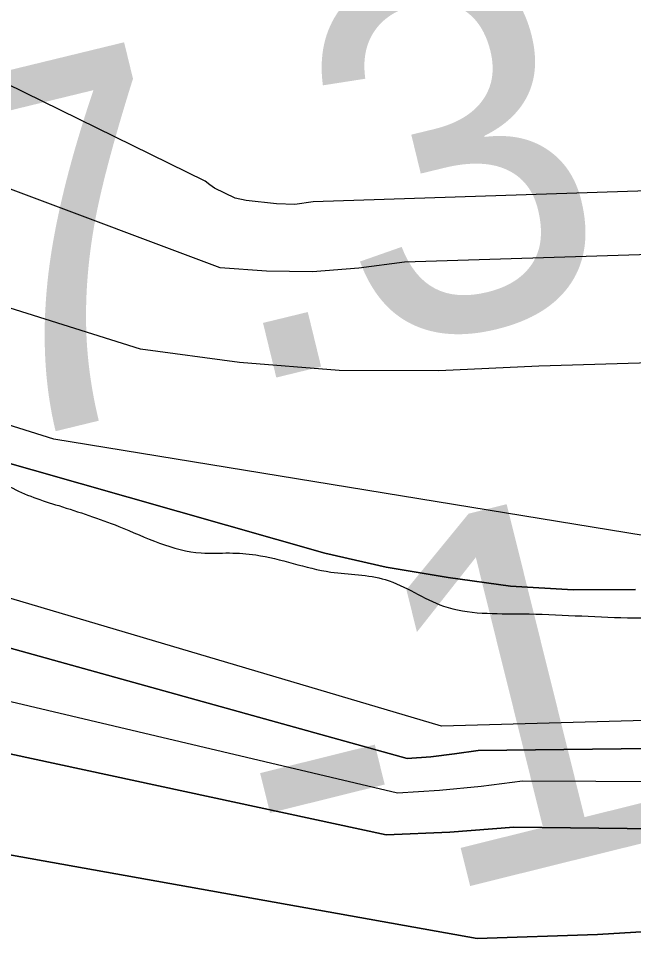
# Model space of a CAD drawing. Extents: x 3445503 to 3483459, y 540493 to 566012.
# Drawn here: x 3472201.5 to 3472315.4, y 551818.7 to 551989.1 of the extents above; entities that cross this region are included whole.
import ezdxf

# ---------------------------------------------------------------- set-up
doc = ezdxf.new("R2010")
doc.units = 0
for name, color, linetype in [('V-GRID-MAJR', 7, 'Continuous'), ('V-RIVR-EDGE', 7, 'Continuous'), ('V-RIVR-RANG', 7, 'Continuous'), ('V-RRAP-RVMT', 7, 'Continuous'), ('V-TOPO-DPTH', 7, 'Continuous'), ('V-TOPO-MINR', 7, 'Continuous'), ('V-TOPO-WATR', 7, 'Continuous')]:
    doc.layers.add(name, color=color, linetype=linetype)

msp = doc.modelspace()

# ---------------------------------------------------------------- linework, layer by layer
at = {"layer": 'V-GRID-MAJR'}
msp.add_spline([(3449621.526, 551946.219), (3454896.117, 551971.152), (3460170.705, 551996.853), (3465445.288, 552023.321), (3470719.8680000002, 552050.556), (3475994.444, 552078.558), (3481269.015, 552107.327), (3481269.0160000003, 552107.327)], degree=3, dxfattribs=at)
at = {"layer": 'V-RIVR-EDGE'}
msp.add_spline([(3466309.3848466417, 552621.9579710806), (3466349.703870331, 552619.4248512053), (3466382.7286882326, 552619.3431903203), (3466411.927860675, 552618.5757255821), (3466431.7444705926, 552619.221988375), (3466456.4313341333, 552621.2467355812), (3466478.3423179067, 552625.364137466), (3466500.245565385, 552626.3528723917), (3466524.236310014, 552628.0317091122), (3466536.750118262, 552627.6531342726), (3466565.613695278, 552631.7533443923), (3466586.12556452, 552632.3978880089), (3466600.729448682, 552633.7523039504), (3466616.0268729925, 552634.4097413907), (3466639.3163411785, 552633.656889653), (3466653.5691573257, 552633.621646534), (3466663.6572942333, 552636.3777557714), (3466670.958376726, 552636.70733408), (3466676.5238896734, 552638.0840993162), (3466689.3818892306, 552636.3141462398), (3466713.3709146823, 552637.2977236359), (3466728.6700581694, 552638.6504204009), (3466733.538592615, 552639.3336454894), (3466741.1864451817, 552639.3147345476), (3466744.6653205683, 552640.3490276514), (3466765.8784662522, 552643.425259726), (3466811.078918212, 552646.7898098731), (3466822.205646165, 552647.8051920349), (3466836.469636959, 552652.2891345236), (3466848.283028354, 552649.8265008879), (3466872.264317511, 552647.6814113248), (3466895.5486281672, 552644.842781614), (3466925.7906895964, 552644.0727381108), (3466966.4607813, 552642.9292772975), (3466982.79421789, 552640.8030986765), (3467002.59535522, 552635.1920275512), (3467043.595884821, 552627.0951139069), (3467061.669188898, 552625.6598966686), (3467070.7101388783, 552626.68043636), (3467078.7116382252, 552629.0940734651), (3467090.2031876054, 552637.061189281), (3467099.252733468, 552641.558025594), (3467116.301199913, 552647.425610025), (3467156.6554667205, 552659.1453062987), (3467180.3045988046, 552663.258410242), (3467190.046825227, 552666.710638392), (3467215.09593143, 552674.6442302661), (3467224.4982644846, 552681.2259849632), (3467241.911552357, 552694.0453030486), (3467256.190156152, 552704.4389497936), (3467275.6875028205, 552716.5578510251), (3467305.630931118, 552735.6035578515), (3467327.5634045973, 552748.4117012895), (3467352.2898091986, 552766.4274129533), (3467374.5759294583, 552781.6681044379), (3467388.8450777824, 552788.2378248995), (3467399.6405082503, 552795.8590302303), (3467402.78378821, 552801.7609981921), (3467413.9139545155, 552804.1668990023), (3467419.4846249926, 552807.6294422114), (3467425.4132401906, 552815.2626817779), (3467432.374429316, 552818.7217866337), (3467446.2950883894, 552824.9447370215), (3467466.1340476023, 552834.6293710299), (3467483.877773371, 552840.495236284), (3467499.17605727, 552841.5003033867), (3467510.654712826, 552844.2529742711), (3467520.049309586, 552847.7060620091), (3467524.5753718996, 552850.4759246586), (3467538.4917330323, 552854.9607267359), (3467570.8333258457, 552859.7476002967), (3467609.0837633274, 552864.1722311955), (3467645.5969120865, 552868.9487896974), (3467670.2803372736, 552869.5830182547), (3467689.7518962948, 552871.2730296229), (3467696.009230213, 552871.257557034), (3467706.087052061, 552869.8421103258), (3467716.5150823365, 552869.4686930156), (3467730.4194092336, 552869.0866798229), (3467744.6799616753, 552872.1801036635), (3467757.201506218, 552874.9301957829), (3467768.325655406, 552874.9026889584), (3467789.870098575, 552871.3730978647), (3467862.1813662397, 552872.9324518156), (3467905.6281973, 552870.0439659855), (3467943.4854469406, 552856.0450843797), (3467982.0233429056, 552836.1347793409), (3468014.6377812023, 552810.677012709), (3468040.65671139, 552789.0595045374), (3468070.1493594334, 552766.3905114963), (3468095.144311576, 552752.4234346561), (3468129.525264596, 552738.433148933), (3468159.7466959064, 552729.3199935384), (3468202.1480592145, 552725.3911974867), (3468241.4284918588, 552724.5988046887), (3468263.6742114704, 552723.5009020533), (3468284.519956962, 552718.5825114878), (3468310.5466234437, 552700.0936702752), (3468339.350029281, 552679.8598040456), (3468348.374647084, 552674.2753801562), (3468371.3078897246, 552670.0470913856), (3468394.9518642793, 552672.074417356), (3468423.1107265, 552672.3524203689), (3468450.5691718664, 552670.5463645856), (3468476.2946264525, 552670.8303847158), (3468493.331918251, 552672.17878354), (3468516.288369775, 552677.3364956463), (3468541.3426335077, 552687.3558654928), (3468560.1404229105, 552697.7383375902), (3468569.530721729, 552699.453277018), (3468577.1777147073, 552699.086736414), (3468586.549102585, 552693.1538232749), (3468603.1932065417, 552676.0787095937), (3468627.1512868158, 552664.5476191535), (3468668.5080419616, 552659.9261425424), (3468712.655289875, 552659.1217155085), (3468729.6977392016, 552662.5558923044), (3468746.743626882, 552667.3805877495), (3468759.9561328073, 552668.390812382), (3468773.149727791, 552661.7531844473), (3468796.0468677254, 552642.9244498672), (3468815.139851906, 552632.1006529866), (3468834.5778869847, 552620.2331075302), (3468847.085678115, 552617.4211250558), (3468885.6579576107, 552611.4160065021), (3468924.924636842, 552605.0615391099), (3468947.8638966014, 552603.2666579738), (3468956.9074253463, 552605.3300866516), (3468965.9595499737, 552610.869811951), (3468970.840118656, 552616.4198523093), (3468974.664044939, 552616.4103968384), (3468976.7334907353, 552609.8002757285), (3468983.642244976, 552592.0539711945), (3468990.5742081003, 552583.6936675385), (3469002.715458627, 552573.2346920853), (3469014.5168157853, 552565.9052431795), (3469022.157791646, 552563.1052949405), (3469029.1086657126, 552562.3928438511), (3469038.490368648, 552560.6314866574), (3469047.8634757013, 552555.3938328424), (3469053.7680224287, 552553.2934418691), (3469073.9245257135, 552550.8101781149), (3469091.299991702, 552548.3337910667), (3469106.580224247, 552542.0386352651), (3469126.7289912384, 552536.4267045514), (3469142.713078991, 552533.6061261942), (3469153.1385305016, 552532.1898198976), (3469162.515075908, 552528.3426847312), (3469171.8761487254, 552518.2382156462), (3469185.7598455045, 552509.5130905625), (3469208.691368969, 552504.5895424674), (3469232.6709389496, 552501.7491935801), (3469258.052202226, 552503.4245919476), (3469277.1821487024, 552507.5488705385), (3469302.5720078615, 552512.7005655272), (3469341.873930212, 552520.598914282), (3469368.302380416, 552524.0098821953), (3469396.1067362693, 552521.5077074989), (3469447.8657340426, 552506.0839237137), (3469526.008483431, 552475.9943654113), (3469583.6754662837, 552459.8607093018), (3469651.0795180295, 552445.0935033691), (3469684.7815439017, 552437.7099004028), (3469730.656625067, 552432.7296194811), (3469767.1482841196, 552428.8154364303), (3469829.708729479, 552423.4462656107), (3469847.787191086, 552424.0968263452), (3469856.8255623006, 552424.0744770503), (3469867.597783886, 552422.3096815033), (3469876.2790699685, 552418.4642655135), (3469887.7370954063, 552412.8738245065), (3469925.5952046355, 552399.2225725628), (3469955.1256745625, 552391.8492846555), (3469977.3593599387, 552385.8845667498), (3470001.330334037, 552379.5679212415), (3470024.271312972, 552378.4682994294), (3470048.2654959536, 552381.5376547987), (3470074.0072827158, 552388.4266385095), (3470084.094560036, 552390.8351180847), (3470093.829909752, 552391.5063089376), (3470109.1161594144, 552387.6445607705), (3470138.280948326, 552372.9719095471), (3470163.617513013, 552356.5705654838), (3470192.4441277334, 552345.7227001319), (3470225.456051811, 552340.4265943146), (3470241.7920671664, 552339.3433046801), (3470271.6882181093, 552339.2693800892), (3470310.9617740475, 552335.6959499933), (3470330.081405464, 552335.6486726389), (3470358.588756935, 552336.2734457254), (3470382.571765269, 552334.8236154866), (3470398.206504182, 552331.3086373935), (3470414.528766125, 552324.6632731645), (3470435.0191456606, 552316.6170752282), (3470465.5847682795, 552306.1125415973), (3470481.553383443, 552297.0346293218), (3470485.3755905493, 552296.3299145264), (3470491.6320648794, 552295.9668122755), (3470495.7976037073, 552293.5230895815), (3470499.962282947, 552290.7317372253), (3470505.8651104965, 552287.9360869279), (3470526.710855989, 552283.017696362), (3470533.314959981, 552282.6537345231), (3470539.224664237, 552282.6391215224), (3470542.35161202, 552281.9361259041), (3470544.0837432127, 552279.4984203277), (3470547.2055334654, 552276.7096467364), (3470551.369353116, 552273.5706647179), (3470557.6223890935, 552271.8170438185), (3470564.5698248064, 552269.7140740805), (3470576.390092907, 552270.0324777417), (3470585.774374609, 552269.3140095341), (3470591.329572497, 552266.5192188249), (3470613.5581003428, 552258.468722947), (3470637.518759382, 552247.9805214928), (3470666.686127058, 552234.3507592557), (3470680.9234706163, 552228.0581822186), (3470696.5547711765, 552223.1526854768), (3470705.2403551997, 552221.0454177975), (3470710.454800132, 552221.0325239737), (3470716.373959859, 552224.8418372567), (3470726.806288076, 552226.2065682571), (3470744.8873284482, 552227.9000179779), (3470772.007599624, 552229.918748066), (3470784.1763569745, 552230.5839218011), (3470792.1709796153, 552230.2165216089), (3470802.939762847, 552227.0612074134), (3470818.5822380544, 552226.6748962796), (3470830.0617531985, 552229.7751968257), (3470835.9809129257, 552233.5845101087), (3470842.5867360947, 552233.9158075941), (3470861.0085294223, 552232.8273604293), (3470874.207281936, 552228.2755104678), (3470890.1810546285, 552221.2833761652), (3470909.2989668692, 552220.5408394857), (3470935.3711915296, 552220.4763703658), (3470949.6326035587, 552223.9174238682), (3470960.7627698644, 552226.3233246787), (3470973.2774377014, 552226.2923795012), (3470997.600339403, 552221.7130227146), (3471022.2691515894, 552216.4375470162), (3471070.562167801, 552205.1939150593), (3471088.982241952, 552203.410208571), (3471111.9249400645, 552203.0058460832), (3471121.6577110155, 552202.63414795), (3471127.9124661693, 552201.5757863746), (3471132.7706855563, 552198.0874555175), (3471136.5825776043, 552193.2111847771), (3471141.449392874, 552193.1991505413), (3471145.627825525, 552195.9698727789), (3471151.191619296, 552196.651378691), (3471156.7536938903, 552196.6376252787), (3471178.2955582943, 552192.0651451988), (3471192.538918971, 552188.2059757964), (3471223.459047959, 552180.4816198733), (3471265.8406407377, 552168.5573415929), (3471314.8263375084, 552156.2691014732), (3471351.300804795, 552145.4023251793), (3471386.043140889, 552136.9732544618), (3471401.337986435, 552136.5878029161), (3471419.4112905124, 552135.1525856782), (3471433.656370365, 552131.9886755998), (3471456.2385449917, 552126.3707277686), (3471476.7409587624, 552123.1913451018), (3471490.6366897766, 552119.3330352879), (3471513.9029490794, 552109.1941826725), (3471547.945727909, 552099.0286828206), (3471579.5628353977, 552091.9978670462), (3471609.4417945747, 552084.9713492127), (3471637.2366949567, 552078.6452482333), (3471668.4958577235, 552067.4437361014), (3471684.820698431, 552061.841260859), (3471699.7636163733, 552059.718520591), (3471716.436946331, 552054.4628154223), (3471743.1820810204, 552045.3582559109), (3471759.4974662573, 552035.931854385), (3471773.3906185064, 552031.0306555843), (3471788.6674126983, 552023.3449811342), (3471808.459094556, 552013.9099837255), (3471820.614098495, 552009.0130828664), (3471825.8216667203, 552006.2191517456), (3471833.447169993, 551997.1618695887), (3471837.259921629, 551992.6332285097), (3471849.414065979, 551987.3886979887), (3471863.313235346, 551984.9209068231), (3471900.5121879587, 551985.8718198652), (3471925.883995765, 551983.723291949), (3471961.6760975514, 551978.0726797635), (3472004.068005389, 551970.3199574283), (3472058.2621299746, 551955.5854158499), (3472104.461631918, 551941.2182744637), (3472151.699724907, 551925.1104060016), (3472165.5920175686, 551919.8615775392), (3472170.7952878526, 551915.3294981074), (3472181.9056836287, 551909.7399166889), (3472191.9809267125, 551907.2815809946), (3472199.9643747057, 551902.3949951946), (3472208.994150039, 551898.8963492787), (3472220.108843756, 551895.0449161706), (3472235.3925146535, 551890.1402790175), (3472240.606959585, 551890.1273851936), (3472245.472915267, 551889.7677212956), (3472259.3703654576, 551886.604670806), (3472269.448187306, 551885.1892240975), (3472280.212672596, 551880.2957615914), (3472294.809680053, 551878.8691402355), (3472314.2752219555, 551878.1257439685), (3472330.2687651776, 551879.1290918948), (3472344.178249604, 551880.8328566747), (3472354.254352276, 551878.7221506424), (3472360.163196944, 551878.3599079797), (3472367.812768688, 551879.0362563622), (3472378.246816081, 551881.096246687), (3472386.2422983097, 551881.076476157), (3472400.490816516, 551879.3030847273), (3472427.2557217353, 551878.1940074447), (3472454.38115044, 551882.2985155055), (3472479.7598349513, 551882.9310248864), (3472504.4381026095, 551881.4794754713), (3472524.948252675, 551881.4287597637), (3472536.418312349, 551880.7051340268), (3472544.4069178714, 551877.9043261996), (3472549.2677160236, 551875.4588843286), (3472555.1774202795, 551875.4442713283), (3472570.123776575, 551874.7120497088), (3472580.207615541, 551875.7300106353), (3472593.4184022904, 551876.0449759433), (3472610.103766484, 551875.6560860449), (3472633.7443026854, 551876.2928933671), (3472647.2949828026, 551873.4783321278), (3472654.2398397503, 551870.3324734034), (3472660.149544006, 551870.3178604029), (3472666.4103162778, 551871.6929064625), (3472682.051931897, 551870.9589656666), (3472693.8790767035, 551874.0584066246), (3472707.1027572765, 551879.5878168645), (3472717.8801363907, 551879.9087992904), (3472730.733838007, 551876.4006979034), (3472741.8571276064, 551876.0255614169), (3472753.678255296, 551876.6915947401), (3472772.8142188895, 551883.249280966), (3472794.0325221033, 551888.4112910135), (3472814.549548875, 551891.1416126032), (3472833.325848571, 551892.8333431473), (3472843.4114067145, 551894.5465633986), (3472860.4572943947, 551899.3712588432), (3472888.2831399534, 551905.5598257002), (3472914.0189095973, 551910.0154017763), (3472934.187447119, 551912.3989532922), (3472958.177332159, 551913.7301603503), (3472986.3353347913, 551913.660533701), (3473020.7489521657, 551912.8801751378), (3473048.558465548, 551912.4637784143), (3473074.9877753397, 551916.2223759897), (3473094.816419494, 551921.7354540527), (3473113.957540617, 551930.3789182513), (3473134.14498908, 551940.4103223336), (3473153.2938464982, 551952.1824534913), (3473173.494188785, 551967.4283025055), (3473183.9394108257, 551974.0074784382), (3473198.201682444, 551977.7961616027), (3473219.4002151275, 551974.9626894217), (3473232.247899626, 551969.0211803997), (3473250.2988544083, 551958.5475919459), (3473256.5475924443, 551955.055822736), (3473269.4025833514, 551952.0691659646)], degree=3, dxfattribs=at)
at = {"layer": 'V-RRAP-RVMT'}
msp.add_lwpolyline([(3472327.0070000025, 551891.7850000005), (3472208.1220000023, 551911.2090000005), (3472084.3790000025, 551950.1250000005), (3472086.5030000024, 551959.3830000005), (3471939.5370000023, 552005.8660000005), (3471941.6640000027, 552014.3570000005), (3471811.0390000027, 552055.0380000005), (3471811.3790000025, 552056.5840000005), (3471663.3430000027, 552103.6430000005), (3471665.3470000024, 552110.0270000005), (3471529.5510000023, 552153.6340000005), (3471532.1750000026, 552162.4410000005), (3471390.1310000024, 552200.5940000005), (3471387.1230000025, 552193.1510000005), (3471230.6790000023, 552221.8380000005), (3471229.8860000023, 552219.7940000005), (3471107.9750000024, 552232.4610000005), (3471107.8430000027, 552234.1960000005), (3470927.1550000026, 552232.8020000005), (3470927.1250000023, 552230.3350000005), (3470810.6420000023, 552231.1480000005)], dxfattribs=at)
at = {"layer": 'V-TOPO-DPTH'}
for points in [[(3472883.8893439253, 551963.0878233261), (3472273.0206982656, 551944.0121477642), (3472264.5140754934, 551942.8752375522), (3472255.991792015, 551942.2338769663), (3472247.4460174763, 551942.3358408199), (3472238.8845822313, 551942.9333542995), (3471737.2751738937, 552131.3424635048), (3471726.6384371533, 552133.9789427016), (3471715.985905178, 552136.5485642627), (3471705.309680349, 552139.0178993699), (3471694.617660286, 552141.4203768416), (3471690.3391117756, 552142.3606473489), (3471681.778461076, 552144.2602197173), (3471673.223068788, 552146.1829693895), (3471664.67556412, 552148.1404850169), (3471656.1333178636, 552150.1211779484), (3471647.5807906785, 552152.0501721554), (3471639.009308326, 552153.8871116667), (3471630.409393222, 552155.5859691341), (3471621.7905229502, 552157.1927719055), (3471469.081714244, 552184.3931498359)], [(3472315.7629208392, 551883.3416411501), (3472304.221296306, 551883.3011389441), (3472292.641546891, 551883.9991239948), (3472281.0922174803, 551885.5637292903), (3472269.621892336, 551887.5268765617), (3472258.270073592, 551890.087836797), (3471733.391705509, 552039.6722855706), (3471725.8612446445, 552041.1601930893), (3471718.319754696, 552042.5878716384), (3471710.7617211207, 552043.9252067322), (3471703.1926584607, 552045.2023128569), (3471700.530557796, 552045.6351157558), (3471694.2955699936, 552046.7086657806), (3471688.075635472, 552047.8595294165), (3471681.8782808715, 552049.1263634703), (3471675.695979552, 552050.4705111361), (3471669.5355162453, 552051.9146289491), (3471663.3890987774, 552053.4146400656), (3471657.263750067, 552054.9984911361), (3471651.1524471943, 552056.6382355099), (3471546.639599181, 552085.4473201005)], [(3471546.639599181, 552085.4473201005), (3471651.1524471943, 552056.6382355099), (3471657.263750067, 552054.9984911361), (3471663.3890987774, 552053.4146400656), (3471669.5355162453, 552051.9146289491), (3471675.695979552, 552050.4705111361), (3471681.8782808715, 552049.1263634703), (3471688.075635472, 552047.8595294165), (3471694.2955699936, 552046.7086657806), (3471700.530557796, 552045.6351157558), (3471703.1926584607, 552045.2023128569), (3471710.7617211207, 552043.9252067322), (3471718.319754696, 552042.5878716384), (3471725.8612446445, 552041.1601930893), (3471733.391705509, 552039.6722855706), (3472258.270073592, 551890.087836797), (3472269.621892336, 551887.5268765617), (3472281.0922174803, 551885.5637292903), (3472292.641546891, 551883.9991239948), (3472304.221296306, 551883.3011389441), (3472315.7629208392, 551883.3416411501)], [(3471548.07758714, 552031.9792241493), (3471589.7298078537, 552024.3485253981), (3471631.413901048, 552016.8888288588), (3471669.8437021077, 552010.1336371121), (3471694.5747849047, 552005.6238431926), (3471719.264460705, 552000.9046580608), (3471743.8920260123, 551995.8713861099), (3471768.478184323, 551990.6287229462), (3471801.272206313, 551983.4171826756), (3472273.4739341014, 551852.055102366), (3472277.867822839, 551852.3865058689), (3472282.2426499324, 551852.9127894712), (3472286.604769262, 551853.5689931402), (3472911.3827974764, 551860.8560303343)], [(3471548.07758714, 552031.9792241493), (3471589.7298078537, 552024.3485253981), (3471631.413901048, 552016.8888288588), (3471669.8437021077, 552010.1336371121), (3471694.5747849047, 552005.6238431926), (3471719.264460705, 552000.9046580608), (3471743.8920260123, 551995.8713861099), (3471768.478184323, 551990.6287229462), (3471801.272206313, 551983.4171826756), (3472273.4739341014, 551852.055102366), (3472277.867822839, 551852.3865058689), (3472282.2426499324, 551852.9127894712), (3472286.604769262, 551853.5689931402), (3472911.3827974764, 551860.8560303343)], [(3472843.256394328, 551832.8339439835), (3472293.2183935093, 551839.3527526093), (3472281.4108374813, 551838.4036215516), (3472269.5740727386, 551837.9451135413), (3471747.852849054, 551950.2939104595), (3471745.3864315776, 551950.8644051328), (3471742.919797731, 551951.4339615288), (3471740.452839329, 551952.0021105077), (3471737.9856645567, 551952.5693212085), (3471735.5187621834, 551953.137699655), (3471733.052439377, 551953.7085733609), (3471730.586985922, 551954.2831899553), (3471728.122112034, 551954.8603018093), (3471725.827184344, 551955.399460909), (3471723.146898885, 551956.0103885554), (3471720.461570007, 551956.5974906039), (3471717.7686760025, 551957.1488542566), (3471715.07073858, 551957.6763923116), (3471564.502344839, 551986.0801045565)], [(3471564.502344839, 551986.0801045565), (3471715.07073858, 551957.6763923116), (3471717.7686760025, 551957.1488542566), (3471720.461570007, 551956.5974906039), (3471723.146898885, 551956.0103885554), (3471725.827184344, 551955.399460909), (3471728.122112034, 551954.8603018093), (3471730.586985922, 551954.2831899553), (3471733.052439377, 551953.7085733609), (3471735.5187621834, 551953.137699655), (3471737.9856645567, 551952.5693212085), (3471740.452839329, 551952.0021105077), (3471742.919797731, 551951.4339615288), (3471745.3864315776, 551950.8644051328), (3471747.852849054, 551950.2939104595), (3472269.5740727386, 551837.9451135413), (3472281.4108374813, 551838.4036215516), (3472293.2183935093, 551839.3527526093), (3472843.256394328, 551832.8339439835)], [(3472331.022166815, 551820.8275481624), (3472308.736896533, 551819.4714596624), (3472286.4429900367, 551818.7029963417), (3471778.9178830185, 551909.6261250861), (3471750.0974396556, 551915.1334219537), (3471721.226249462, 551920.3469040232), (3471692.278939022, 551925.1196638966), (3471663.2808817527, 551929.5986089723), (3471634.2676772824, 551933.9975819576), (3471605.285044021, 551938.5838575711), (3471576.3482675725, 551943.451087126)], [(3471576.3482675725, 551943.451087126), (3471605.285044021, 551938.5838575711), (3471634.2676772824, 551933.9975819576), (3471663.2808817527, 551929.5986089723), (3471692.278939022, 551925.1196638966), (3471721.226249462, 551920.3469040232), (3471750.0974396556, 551915.1334219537), (3471778.9178830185, 551909.6261250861), (3472286.4429900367, 551818.7029963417), (3472308.736896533, 551819.4714596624), (3472331.022166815, 551820.8275481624)]]:
    msp.add_lwpolyline(points, dxfattribs=at)
at = {"layer": 'V-TOPO-MINR'}
for points in [[(3472928.22088007, 551977.2448795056), (3472256.072743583, 551955.1914395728), (3472252.712503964, 551954.6999799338), (3472249.3176766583, 551954.7888080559), (3472243.713789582, 551955.4182493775), (3472241.6303081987, 551955.8378249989), (3472237.8032061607, 551957.6823951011), (3472236.9423500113, 551958.311611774), (3472236.1129455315, 551958.9876510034), (3471761.0845473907, 552192.314320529), (3471737.793155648, 552195.1199206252), (3471714.495550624, 552197.8721380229), (3471691.188625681, 552200.544281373), (3471667.8754874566, 552203.1630420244), (3471598.773794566, 552210.8050196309), (3471540.895717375, 552217.1152197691)], [(3472883.8893439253, 551963.0878233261), (3472273.0206982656, 551944.0121477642), (3472264.5140754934, 551942.8752375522), (3472255.991792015, 551942.2338769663), (3472247.4460174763, 551942.3358408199), (3472238.8845822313, 551942.9333542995), (3471737.2751738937, 552131.3424635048), (3471726.6384371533, 552133.9789427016), (3471715.985905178, 552136.5485642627), (3471705.309680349, 552139.0178993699), (3471694.617660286, 552141.4203768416), (3471690.3391117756, 552142.3606473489), (3471681.778461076, 552144.2602197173), (3471673.223068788, 552146.1829693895), (3471664.67556412, 552148.1404850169), (3471656.1333178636, 552150.1211779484), (3471647.5807906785, 552152.0501721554), (3471639.009308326, 552153.8871116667), (3471630.409393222, 552155.5859691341), (3471621.7905229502, 552157.1927719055), (3471469.081714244, 552184.3931498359)], [(3472869.0147391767, 551941.7994424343), (3472297.889660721, 551924.7195597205), (3472279.3747228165, 551923.868466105), (3472260.8996573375, 551923.952922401), (3472242.4844004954, 551925.4407035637), (3472224.109016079, 551927.8640346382), (3471798.5972293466, 552061.9225108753), (3471785.349965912, 552065.4982800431), (3471772.178857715, 552069.3450998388), (3471759.0585196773, 552073.3726200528), (3471751.1421239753, 552075.8918678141), (3471734.1655755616, 552081.1579647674), (3471717.140530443, 552086.2577471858), (3471700.0427402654, 552091.1080578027), (3471682.896453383, 552095.7920538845), (3471623.3152428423, 552111.601147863), (3471585.760307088, 552121.2621560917), (3471548.1145886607, 552130.5425308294)], [(3472937.9372457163, 551876.411710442), (3472279.875556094, 551858.0261381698), (3471743.828158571, 552017.0792642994), (3471718.7478769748, 552022.0195576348), (3471693.608456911, 552026.6495232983), (3471668.4296112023, 552031.072603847), (3471662.951690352, 552032.0000322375), (3471640.5088101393, 552035.9435658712), (3471618.101363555, 552040.0728808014), (3471595.7470674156, 552044.4808676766), (3471573.4282049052, 552049.0746358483)], [(3472911.3827974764, 551860.8560303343), (3472286.604769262, 551853.5689931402), (3472282.2426499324, 551852.9127894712), (3472277.867822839, 551852.3865058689), (3472273.4739341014, 551852.055102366), (3471801.272206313, 551983.4171826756), (3471768.478184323, 551990.6287229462), (3471743.8920260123, 551995.8713861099), (3471719.264460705, 552000.9046580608), (3471694.5747849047, 552005.6238431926), (3471669.8437021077, 552010.1336371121), (3471631.413901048, 552016.8888288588), (3471589.7298078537, 552024.3485253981), (3471548.07758714, 552031.9792241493)], [(3472891.6131961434, 551845.1595214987), (3472294.8530024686, 551847.8861705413), (3472287.162577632, 551846.8869048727), (3472279.454712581, 551846.105563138), (3472271.72068721, 551845.6511073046), (3471928.655111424, 551926.7342521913), (3471831.2611835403, 551952.5170076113), (3471819.884861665, 551955.5116348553), (3471808.507124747, 551958.500894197), (3471797.1145442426, 551961.4298450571), (3471785.7035914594, 551964.2837693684), (3471774.2650802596, 551967.0251538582), (3471762.808196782, 551969.6915118), (3471747.506713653, 551973.1732647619), (3471733.690252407, 551976.2220762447), (3471719.8490180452, 551979.1498624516), (3471705.9706240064, 551981.8961107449), (3471692.067456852, 551984.5213337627), (3471598.946603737, 552001.4737350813), (3471538.4633116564, 552012.4782384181)], [(3472843.256394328, 551832.8339439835), (3472293.2183935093, 551839.3527526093), (3472281.4108374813, 551838.4036215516), (3472269.5740727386, 551837.9451135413), (3471747.852849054, 551950.2939104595), (3471745.3864315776, 551950.8644051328), (3471742.919797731, 551951.4339615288), (3471740.452839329, 551952.0021105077), (3471737.9856645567, 551952.5693212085), (3471735.5187621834, 551953.137699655), (3471733.052439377, 551953.7085733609), (3471730.586985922, 551954.2831899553), (3471728.122112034, 551954.8603018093), (3471725.827184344, 551955.399460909), (3471723.146898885, 551956.0103885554), (3471720.461570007, 551956.5974906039), (3471717.7686760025, 551957.1488542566), (3471715.07073858, 551957.6763923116), (3471564.502344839, 551986.0801045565)], [(3472331.022166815, 551820.8275481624), (3472308.736896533, 551819.4714596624), (3472286.4429900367, 551818.7029963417), (3471778.9178830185, 551909.6261250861), (3471750.0974396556, 551915.1334219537), (3471721.226249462, 551920.3469040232), (3471692.278939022, 551925.1196638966), (3471663.2808817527, 551929.5986089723), (3471634.2676772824, 551933.9975819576), (3471605.285044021, 551938.5838575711), (3471576.3482675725, 551943.451087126)]]:
    msp.add_lwpolyline(points, dxfattribs=at)
at = {"layer": 'V-TOPO-WATR'}
msp.add_lwpolyline([(3472315.7629208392, 551883.3416411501), (3472304.221296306, 551883.3011389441), (3472292.641546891, 551883.9991239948), (3472281.0922174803, 551885.5637292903), (3472269.621892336, 551887.5268765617), (3472258.270073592, 551890.087836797), (3471733.391705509, 552039.6722855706), (3471725.8612446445, 552041.1601930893), (3471718.319754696, 552042.5878716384), (3471710.7617211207, 552043.9252067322), (3471703.1926584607, 552045.2023128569), (3471700.530557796, 552045.6351157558), (3471694.2955699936, 552046.7086657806), (3471688.075635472, 552047.8595294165), (3471681.8782808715, 552049.1263634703), (3471675.695979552, 552050.4705111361), (3471669.5355162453, 552051.9146289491), (3471663.3890987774, 552053.4146400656), (3471657.263750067, 552054.9984911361), (3471651.1524471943, 552056.6382355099), (3471546.639599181, 552085.4473201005)], dxfattribs=at)

# ---------------------------------------------------------------- texts
at = {"layer": 'V-RIVR-RANG'}
for s, height, rotation, p in [('17.3', 66.99999999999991, 13.678325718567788, (3472144.4924931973, 551897.1238585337)), ('-1', 67.00000000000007, 13.960277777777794, (3472249.5684104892, 551819.5991798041))]:
    msp.add_text(s, height=height, rotation=rotation, dxfattribs=at).set_placement(p)

doc.saveas('drawing.dxf')
